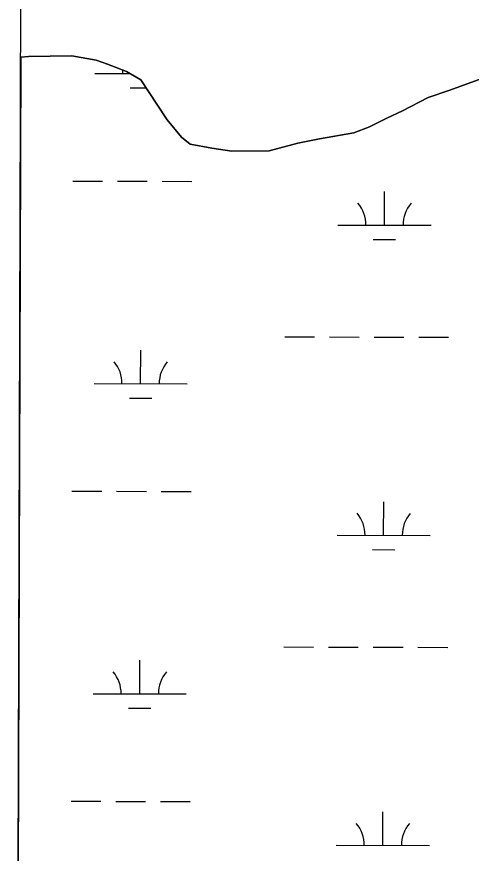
# Model space of a CAD drawing. Extents: x 3161665 to 3199565, y 885729 to 911164.
# Drawn here: x 3165877 to 3166366, y 891714 to 892612 of the extents above; entities that cross this region are included whole.
import ezdxf

# ---------------------------------------------------------------- set-up
doc = ezdxf.new("R2010")
doc.units = 0
for name, color, linetype in [('V-GRID-FRAM', 7, 'Continuous'), ('V-SITE-VEGE', 7, 'Continuous'), ('V-WETL-SWMP', 7, 'Continuous')]:
    doc.layers.add(name, color=color, linetype=linetype)

msp = doc.modelspace()

# ---------------------------------------------------------------- linework, layer by layer
at = {"layer": 'V-GRID-FRAM'}
msp.add_lwpolyline([(3165935.64, 909383.8), (3197271.31, 909297.21), (3197228.98, 891108.84), (3165877.44, 891195.48), (3165935.64, 909383.8)], dxfattribs=at)
at = {"layer": 'V-SITE-VEGE'}
for p, q in [((3165881.84, 892568.43), (3165877.44, 891195.48)), ((3165890.2, 892569.14), (3165881.84, 892568.43)), ((3165936.47, 892569.53), (3165890.2, 892569.14)), ((3165962.73, 892565.12), (3165936.47, 892569.53)), ((3165975.1, 892560.59), (3165962.73, 892565.12)), ((3165995.22, 892553.05), (3165975.1, 892560.59)), ((3166010.72, 892543.92), (3165995.22, 892553.05)), ((3166027.9, 892517.84), (3166010.72, 892543.92)), ((3166380.9, 892546.98), (3166342.45, 892532.78)), ((3166342.45, 892532.78), (3166319.38, 892524.88)), ((3166319.38, 892524.88), (3166291.73, 892510.77)), ((3166038.84, 892500.96), (3166027.9, 892517.84)), ((3166291.73, 892510.77), (3166274.83, 892502.91)), ((3166054.42, 892482.58), (3166038.84, 892500.96)), ((3166274.83, 892502.91), (3166256.4, 892493.51)), ((3166239.48, 892487.2), (3166202.52, 892480.72)), ((3166256.4, 892493.51), (3166239.48, 892487.2)), ((3166063.74, 892474.95), (3166054.42, 892482.58)), ((3166202.52, 892480.72), (3166179.42, 892475.9)), ((3166086.91, 892470.51), (3166063.74, 892474.95)), ((3166108.53, 892467.6), (3166086.91, 892470.51)), ((3166179.42, 892475.9), (3166148.63, 892467.94)), ((3166148.63, 892467.94), (3166108.53, 892467.6))]:
    msp.add_line(p, q, dxfattribs=at)
at = {"layer": 'V-WETL-SWMP'}
for p, q in [((3165877.44, 891195.48), (3165881.84, 892568.43)), ((3165881.84, 892568.43), (3165890.2, 892569.14)), ((3165890.2, 892569.14), (3165936.47, 892569.53)), ((3165936.47, 892569.53), (3165962.73, 892565.12)), ((3165962.73, 892565.12), (3165975.1, 892560.59)), ((3165975.1, 892560.59), (3165995.22, 892553.05)), ((3165961.37, 892550.79), (3165999.23, 892550.68)), ((3165995.22, 892553.05), (3166010.72, 892543.92)), ((3166010.72, 892543.92), (3166027.9, 892517.84)), ((3166342.45, 892532.78), (3166380.9, 892546.98)), ((3165999.33, 892535.25), (3166016.46, 892535.2)), ((3166319.38, 892524.88), (3166342.45, 892532.78)), ((3166291.73, 892510.77), (3166319.38, 892524.88)), ((3166027.9, 892517.84), (3166038.84, 892500.96)), ((3166274.83, 892502.91), (3166291.73, 892510.77)), ((3166038.84, 892500.96), (3166054.42, 892482.58)), ((3166256.4, 892493.51), (3166274.83, 892502.91)), ((3166202.52, 892480.72), (3166239.48, 892487.2)), ((3166239.48, 892487.2), (3166256.4, 892493.51)), ((3166054.42, 892482.58), (3166063.74, 892474.95)), ((3166179.42, 892475.9), (3166202.52, 892480.72)), ((3166063.74, 892474.95), (3166086.91, 892470.51)), ((3166086.91, 892470.51), (3166108.53, 892467.6)), ((3166148.63, 892467.93), (3166179.42, 892475.9)), ((3166108.53, 892467.6), (3166148.63, 892467.93)), ((3165937.65, 892435.42), (3165969.65, 892435.33)), ((3165985.65, 892435.29), (3166017.65, 892435.2)), ((3166033.65, 892435.15), (3166065.65, 892435.07)), ((3166272.36, 892388.06), (3166272.46, 892424.06)), ((3166222.36, 892388.2), (3166322.36, 892387.93)), ((3166260.32, 892372.67), (3166284.32, 892372.6)), ((3166165.19, 892268.29), (3166197.19, 892268.2)), ((3166213.19, 892268.16), (3166245.19, 892268.07)), ((3166261.19, 892268.02), (3166293.19, 892267.94)), ((3166309.19, 892267.89), (3166341.19, 892267.8)), ((3166010.46, 892217.97), (3166010.55, 892253.97)), ((3165960.46, 892218.11), (3166060.45, 892217.84)), ((3165998.41, 892202.58), (3166022.41, 892202.51)), ((3165936.73, 892102.75), (3165968.73, 892102.66)), ((3165984.73, 892102.61), (3166016.73, 892102.52)), ((3166032.73, 892102.48), (3166064.73, 892102.39)), ((3166271.44, 892055.39), (3166271.54, 892091.39)), ((3166221.44, 892055.53), (3166321.44, 892055.25)), ((3166259.4, 892039.99), (3166283.4, 892039.93)), ((3166164.27, 891935.62), (3166196.27, 891935.53)), ((3166212.27, 891935.48), (3166244.27, 891935.39)), ((3166260.27, 891935.35), (3166292.27, 891935.26)), ((3166308.27, 891935.22), (3166340.27, 891935.13)), ((3166009.54, 891885.3), (3166009.64, 891921.3)), ((3165959.54, 891885.44), (3166059.54, 891885.16)), ((3165997.49, 891869.9), (3166021.49, 891869.84)), ((3165935.81, 891770.07), (3165967.81, 891769.98)), ((3165983.81, 891769.94), (3166015.81, 891769.85)), ((3166031.81, 891769.81), (3166063.81, 891769.72)), ((3166270.52, 891722.72), (3166270.62, 891758.72)), ((3166220.52, 891722.86), (3166320.52, 891722.58))]:
    msp.add_line(p, q, dxfattribs=at)
for centre, start, end in [((3165956.13, 892551.28), 359.06985, 5.31964), ((3166217.12, 892388.69), 359.06985, 40.6135), ((3166327.61, 892388.39), 139.06984, 180.6135), ((3165955.21, 892218.6), 359.06985, 40.6135), ((3166065.7, 892218.3), 139.06984, 180.6135), ((3166216.2, 892056.02), 359.06985, 40.6135), ((3166326.69, 892055.71), 139.06984, 180.6135), ((3165954.29, 891885.93), 359.06985, 40.6135), ((3166064.78, 891885.62), 139.06984, 180.6135), ((3166215.28, 891723.34), 359.06985, 40.6135), ((3166325.77, 891723.04), 139.06984, 180.6135)]:
    msp.add_arc(centre, 35.25, start, end, dxfattribs=at)

doc.saveas('drawing.dxf')
